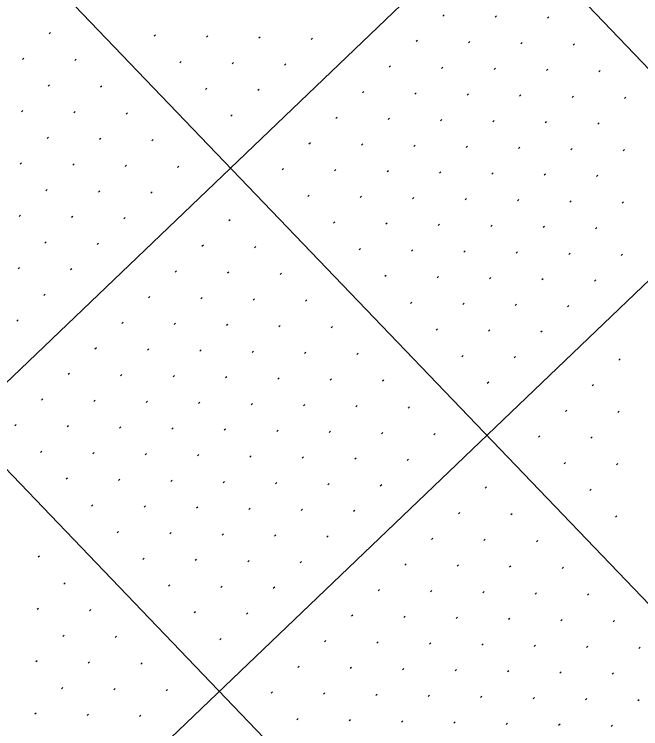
# Model space of a CAD drawing. Extents: x 2148987 to 2151117, y 142806 to 144993.
# Drawn here: x 2149584.5 to 2149669, y 143641 to 143737.5 of the extents above; entities that cross this region are included whole.
import ezdxf

# ---------------------------------------------------------------- set-up
doc = ezdxf.new("R2010")
doc.units = 0
doc.layers.add('PR_PIER_PH3', color=7, linetype='Continuous')
doc.layers.add('SHT_Profile_Grid_Minor', color=7, linetype='Continuous')

msp = doc.modelspace()

# ---------------------------------------------------------------- linework, layer by layer
at = {"layer": 'PR_PIER_PH3'}
for p, q in [((2150434.943, 144503.767), (2149297.808, 143414.019)), ((2150469.538, 144467.667), (2149332.403, 143377.92)), ((2149442.207, 143967.919), (2149788.159, 143606.924)), ((2149406.108, 143933.324), (2149752.059, 143572.329)), ((2149370.008, 143898.729), (2149715.96, 143537.734))]:
    msp.add_line(p, q, dxfattribs=at)
at = {"layer": 'SHT_Profile_Grid_Minor'}
for p, q in [((2149642.498, 143737.42), (2149642.318, 143737.247)), ((2149649.568, 143737.27), (2149649.387, 143737.097)), ((2149656.637, 143737.119), (2149656.457, 143736.946)), ((2149589.402, 143735.014), (2149589.221, 143734.841)), ((2149603.541, 143734.713), (2149603.36, 143734.54)), ((2149610.61, 143734.562), (2149610.43, 143734.389)), ((2149617.68, 143734.412), (2149617.499, 143734.239)), ((2149624.749, 143734.261), (2149624.569, 143734.088)), ((2149638.888, 143733.96), (2149638.708, 143733.788)), ((2149645.958, 143733.81), (2149645.777, 143733.637)), ((2149653.027, 143733.66), (2149652.847, 143733.487)), ((2149660.097, 143733.509), (2149659.916, 143733.336)), ((2149585.792, 143731.554), (2149585.611, 143731.381)), ((2149592.861, 143731.404), (2149592.681, 143731.231)), ((2149607, 143731.103), (2149606.82, 143730.93)), ((2149614.07, 143730.952), (2149613.889, 143730.779)), ((2149621.139, 143730.802), (2149620.959, 143730.629)), ((2149635.278, 143730.501), (2149635.098, 143730.328)), ((2149642.348, 143730.351), (2149642.167, 143730.178)), ((2149649.417, 143730.2), (2149649.237, 143730.027)), ((2149656.487, 143730.05), (2149656.306, 143729.877)), ((2149663.556, 143729.899), (2149663.376, 143729.726)), ((2149589.251, 143727.944), (2149589.071, 143727.771)), ((2149596.321, 143727.794), (2149596.14, 143727.621)), ((2149610.46, 143727.493), (2149610.279, 143727.32)), ((2149617.529, 143727.342), (2149617.349, 143727.169)), ((2149631.668, 143727.041), (2149631.488, 143726.869)), ((2149638.738, 143726.891), (2149638.557, 143726.718)), ((2149645.807, 143726.741), (2149645.627, 143726.568)), ((2149652.877, 143726.59), (2149652.696, 143726.417)), ((2149659.946, 143726.44), (2149659.766, 143726.267)), ((2149667.016, 143726.289), (2149666.835, 143726.116)), ((2149585.642, 143724.485), (2149585.461, 143724.312)), ((2149592.711, 143724.334), (2149592.53, 143724.161)), ((2149599.78, 143724.184), (2149599.6, 143724.011)), ((2149613.919, 143723.883), (2149613.739, 143723.71)), ((2149628.058, 143723.582), (2149627.878, 143723.409)), ((2149635.128, 143723.432), (2149634.947, 143723.259)), ((2149642.197, 143723.281), (2149642.017, 143723.108)), ((2149649.267, 143723.131), (2149649.086, 143722.958)), ((2149656.336, 143722.98), (2149656.156, 143722.807)), ((2149663.406, 143722.83), (2149663.225, 143722.657)), ((2149589.101, 143720.875), (2149588.921, 143720.702)), ((2149596.17, 143720.724), (2149595.99, 143720.551)), ((2149603.24, 143720.574), (2149603.059, 143720.401)), ((2149624.448, 143720.122), (2149624.268, 143719.949)), ((2149631.518, 143719.972), (2149631.337, 143719.799)), ((2149638.587, 143719.822), (2149638.407, 143719.649)), ((2149645.657, 143719.671), (2149645.476, 143719.498)), ((2149652.726, 143719.521), (2149652.546, 143719.348)), ((2149659.796, 143719.37), (2149659.615, 143719.197)), ((2149666.865, 143719.22), (2149666.685, 143719.047)), ((2149585.491, 143717.415), (2149585.311, 143717.242)), ((2149592.561, 143717.265), (2149592.38, 143717.092)), ((2149599.63, 143717.114), (2149599.45, 143716.941)), ((2149606.699, 143716.964), (2149606.519, 143716.791)), ((2149620.839, 143716.663), (2149620.658, 143716.49)), ((2149627.908, 143716.513), (2149627.727, 143716.34)), ((2149634.977, 143716.362), (2149634.797, 143716.189)), ((2149642.047, 143716.212), (2149641.866, 143716.039)), ((2149649.116, 143716.061), (2149648.936, 143715.888)), ((2149656.186, 143715.911), (2149656.005, 143715.738)), ((2149663.255, 143715.76), (2149663.075, 143715.587)), ((2149588.951, 143713.805), (2149588.77, 143713.632)), ((2149596.02, 143713.655), (2149595.84, 143713.482)), ((2149603.09, 143713.504), (2149602.909, 143713.331)), ((2149624.298, 143713.053), (2149624.118, 143712.88)), ((2149631.367, 143712.903), (2149631.187, 143712.73)), ((2149638.437, 143712.752), (2149638.256, 143712.579)), ((2149645.506, 143712.602), (2149645.326, 143712.429)), ((2149652.576, 143712.451), (2149652.395, 143712.278)), ((2149659.645, 143712.301), (2149659.465, 143712.128)), ((2149666.715, 143712.15), (2149666.534, 143711.977)), ((2149585.341, 143710.346), (2149585.16, 143710.173)), ((2149592.41, 143710.195), (2149592.23, 143710.022)), ((2149599.48, 143710.045), (2149599.299, 143709.872)), ((2149613.619, 143709.744), (2149613.438, 143709.571)), ((2149627.758, 143709.443), (2149627.577, 143709.27)), ((2149634.827, 143709.293), (2149634.646, 143709.12)), ((2149641.896, 143709.142), (2149641.716, 143708.969)), ((2149648.966, 143708.992), (2149648.785, 143708.819)), ((2149656.035, 143708.841), (2149655.855, 143708.668)), ((2149663.105, 143708.691), (2149662.924, 143708.518)), ((2149588.8, 143706.736), (2149588.62, 143706.563)), ((2149595.87, 143706.585), (2149595.689, 143706.412)), ((2149610.009, 143706.284), (2149609.828, 143706.111)), ((2149617.078, 143706.134), (2149616.898, 143705.961)), ((2149631.217, 143705.833), (2149631.037, 143705.66)), ((2149638.286, 143705.683), (2149638.106, 143705.51)), ((2149645.356, 143705.532), (2149645.175, 143705.359)), ((2149652.425, 143705.382), (2149652.245, 143705.209)), ((2149659.495, 143705.231), (2149659.314, 143705.058)), ((2149666.564, 143705.081), (2149666.384, 143704.908)), ((2149585.19, 143703.276), (2149585.01, 143703.103)), ((2149592.26, 143703.126), (2149592.079, 143702.953)), ((2149606.399, 143702.825), (2149606.218, 143702.652)), ((2149613.468, 143702.674), (2149613.288, 143702.501)), ((2149620.538, 143702.524), (2149620.357, 143702.351)), ((2149634.677, 143702.223), (2149634.496, 143702.05)), ((2149641.746, 143702.073), (2149641.565, 143701.9)), ((2149648.815, 143701.922), (2149648.635, 143701.749)), ((2149655.885, 143701.772), (2149655.704, 143701.599)), ((2149662.954, 143701.621), (2149662.774, 143701.448)), ((2149588.65, 143699.666), (2149588.469, 143699.493)), ((2149602.789, 143699.365), (2149602.608, 143699.192)), ((2149609.858, 143699.215), (2149609.678, 143699.042)), ((2149616.928, 143699.064), (2149616.747, 143698.891)), ((2149623.997, 143698.914), (2149623.817, 143698.741)), ((2149638.136, 143698.613), (2149637.956, 143698.44)), ((2149645.205, 143698.463), (2149645.025, 143698.29)), ((2149652.275, 143698.312), (2149652.094, 143698.139)), ((2149659.344, 143698.162), (2149659.164, 143697.989)), ((2149585.04, 143696.207), (2149584.859, 143696.034)), ((2149599.179, 143695.906), (2149598.998, 143695.733)), ((2149606.248, 143695.755), (2149606.068, 143695.582)), ((2149613.318, 143695.605), (2149613.137, 143695.432)), ((2149620.387, 143695.455), (2149620.207, 143695.282)), ((2149627.457, 143695.304), (2149627.276, 143695.131)), ((2149641.596, 143695.003), (2149641.415, 143694.83)), ((2149648.665, 143694.853), (2149648.485, 143694.68)), ((2149655.734, 143694.702), (2149655.554, 143694.529)), ((2149595.569, 143692.446), (2149595.388, 143692.273)), ((2149602.638, 143692.296), (2149602.458, 143692.123)), ((2149609.708, 143692.145), (2149609.527, 143691.972)), ((2149616.777, 143691.995), (2149616.597, 143691.822)), ((2149623.847, 143691.845), (2149623.666, 143691.672)), ((2149630.916, 143691.694), (2149630.736, 143691.521)), ((2149645.055, 143691.393), (2149644.875, 143691.22)), ((2149652.125, 143691.243), (2149651.944, 143691.07)), ((2149666.263, 143690.942), (2149666.083, 143690.769)), ((2149591.959, 143688.987), (2149591.778, 143688.814)), ((2149599.028, 143688.836), (2149598.848, 143688.663)), ((2149606.098, 143688.686), (2149605.917, 143688.513)), ((2149613.167, 143688.536), (2149612.987, 143688.363)), ((2149620.237, 143688.385), (2149620.056, 143688.212)), ((2149627.306, 143688.235), (2149627.126, 143688.062)), ((2149634.376, 143688.084), (2149634.195, 143687.911)), ((2149648.515, 143687.783), (2149648.334, 143687.61)), ((2149662.654, 143687.482), (2149662.473, 143687.309)), ((2149588.349, 143685.527), (2149588.168, 143685.354)), ((2149595.418, 143685.377), (2149595.238, 143685.204)), ((2149602.488, 143685.226), (2149602.307, 143685.053)), ((2149609.557, 143685.076), (2149609.377, 143684.903)), ((2149616.627, 143684.926), (2149616.446, 143684.753)), ((2149623.696, 143684.775), (2149623.516, 143684.602)), ((2149630.766, 143684.625), (2149630.585, 143684.452)), ((2149637.835, 143684.474), (2149637.655, 143684.301)), ((2149659.044, 143684.023), (2149658.863, 143683.85)), ((2149666.113, 143683.873), (2149665.933, 143683.7)), ((2149584.739, 143682.068), (2149584.558, 143681.895)), ((2149591.808, 143681.917), (2149591.628, 143681.744)), ((2149598.878, 143681.767), (2149598.697, 143681.594)), ((2149605.947, 143681.616), (2149605.767, 143681.444)), ((2149613.017, 143681.466), (2149612.836, 143681.293)), ((2149620.086, 143681.316), (2149619.906, 143681.143)), ((2149627.156, 143681.165), (2149626.975, 143680.992)), ((2149634.225, 143681.015), (2149634.045, 143680.842)), ((2149641.295, 143680.864), (2149641.114, 143680.691)), ((2149655.434, 143680.563), (2149655.253, 143680.39)), ((2149662.503, 143680.413), (2149662.323, 143680.24)), ((2149588.198, 143678.458), (2149588.018, 143678.285)), ((2149595.268, 143678.307), (2149595.087, 143678.134)), ((2149602.337, 143678.157), (2149602.157, 143677.984)), ((2149609.407, 143678.007), (2149609.226, 143677.834)), ((2149616.476, 143677.856), (2149616.296, 143677.683)), ((2149623.546, 143677.706), (2149623.365, 143677.533)), ((2149630.615, 143677.555), (2149630.435, 143677.382)), ((2149637.685, 143677.405), (2149637.504, 143677.232)), ((2149658.893, 143676.953), (2149658.713, 143676.781)), ((2149665.963, 143676.803), (2149665.782, 143676.63)), ((2149591.658, 143674.848), (2149591.477, 143674.675)), ((2149598.727, 143674.697), (2149598.547, 143674.525)), ((2149605.797, 143674.547), (2149605.616, 143674.374)), ((2149612.866, 143674.397), (2149612.686, 143674.224)), ((2149619.936, 143674.246), (2149619.755, 143674.073)), ((2149627.005, 143674.096), (2149626.825, 143673.923)), ((2149634.075, 143673.945), (2149633.894, 143673.772)), ((2149648.214, 143673.644), (2149648.033, 143673.471)), ((2149662.353, 143673.344), (2149662.172, 143673.171)), ((2149595.118, 143671.238), (2149594.937, 143671.065)), ((2149602.187, 143671.088), (2149602.006, 143670.915)), ((2149609.256, 143670.937), (2149609.076, 143670.764)), ((2149616.326, 143670.787), (2149616.145, 143670.614)), ((2149623.395, 143670.636), (2149623.215, 143670.463)), ((2149630.465, 143670.486), (2149630.284, 143670.313)), ((2149644.604, 143670.185), (2149644.423, 143670.012)), ((2149651.673, 143670.034), (2149651.493, 143669.861)), ((2149665.812, 143669.734), (2149665.632, 143669.561)), ((2149598.577, 143667.628), (2149598.397, 143667.455)), ((2149605.646, 143667.478), (2149605.466, 143667.305)), ((2149612.716, 143667.327), (2149612.535, 143667.154)), ((2149619.785, 143667.177), (2149619.605, 143667.004)), ((2149626.855, 143667.026), (2149626.674, 143666.853)), ((2149640.994, 143666.725), (2149640.813, 143666.552)), ((2149648.063, 143666.575), (2149647.883, 143666.402)), ((2149655.133, 143666.424), (2149654.952, 143666.251)), ((2149587.898, 143664.319), (2149587.717, 143664.146)), ((2149602.037, 143664.018), (2149601.856, 143663.845)), ((2149609.106, 143663.868), (2149608.925, 143663.695)), ((2149616.175, 143663.717), (2149615.995, 143663.544)), ((2149623.245, 143663.567), (2149623.064, 143663.394)), ((2149637.384, 143663.266), (2149637.203, 143663.093)), ((2149644.453, 143663.115), (2149644.273, 143662.942)), ((2149651.523, 143662.965), (2149651.342, 143662.792)), ((2149658.592, 143662.815), (2149658.412, 143662.642)), ((2149591.357, 143660.709), (2149591.177, 143660.536)), ((2149605.496, 143660.408), (2149605.316, 143660.235)), ((2149612.565, 143660.258), (2149612.385, 143660.085)), ((2149619.635, 143660.107), (2149619.454, 143659.934)), ((2149633.774, 143659.806), (2149633.593, 143659.633)), ((2149640.843, 143659.656), (2149640.663, 143659.483)), ((2149647.913, 143659.505), (2149647.732, 143659.332)), ((2149654.982, 143659.355), (2149654.802, 143659.182)), ((2149662.052, 143659.205), (2149661.871, 143659.032)), ((2149587.747, 143657.249), (2149587.567, 143657.076)), ((2149594.817, 143657.099), (2149594.636, 143656.926)), ((2149608.956, 143656.798), (2149608.775, 143656.625)), ((2149616.025, 143656.648), (2149615.844, 143656.475)), ((2149630.164, 143656.347), (2149629.983, 143656.174)), ((2149637.233, 143656.196), (2149637.053, 143656.023)), ((2149644.303, 143656.046), (2149644.122, 143655.873)), ((2149651.372, 143655.895), (2149651.192, 143655.723)), ((2149658.442, 143655.745), (2149658.261, 143655.572)), ((2149665.511, 143655.595), (2149665.331, 143655.422)), ((2149591.207, 143653.639), (2149591.026, 143653.467)), ((2149598.276, 143653.489), (2149598.096, 143653.316)), ((2149612.415, 143653.188), (2149612.235, 143653.015)), ((2149626.554, 143652.887), (2149626.374, 143652.714)), ((2149633.623, 143652.737), (2149633.443, 143652.564)), ((2149640.693, 143652.586), (2149640.512, 143652.413)), ((2149647.762, 143652.436), (2149647.582, 143652.263)), ((2149654.832, 143652.286), (2149654.651, 143652.113)), ((2149661.901, 143652.135), (2149661.721, 143651.962)), ((2149668.971, 143651.985), (2149668.79, 143651.812)), ((2149587.597, 143650.18), (2149587.416, 143650.007)), ((2149594.666, 143650.03), (2149594.486, 143649.857)), ((2149601.736, 143649.879), (2149601.555, 143649.706)), ((2149622.944, 143649.428), (2149622.764, 143649.255)), ((2149630.014, 143649.277), (2149629.833, 143649.104)), ((2149637.083, 143649.127), (2149636.902, 143648.954)), ((2149644.152, 143648.976), (2149643.972, 143648.804)), ((2149651.222, 143648.826), (2149651.041, 143648.653)), ((2149658.291, 143648.676), (2149658.111, 143648.503)), ((2149665.361, 143648.525), (2149665.18, 143648.352)), ((2149591.056, 143646.57), (2149590.876, 143646.397)), ((2149598.126, 143646.42), (2149597.945, 143646.247)), ((2149605.195, 143646.269), (2149605.015, 143646.096)), ((2149619.334, 143645.968), (2149619.154, 143645.795)), ((2149626.404, 143645.818), (2149626.223, 143645.645)), ((2149633.473, 143645.667), (2149633.293, 143645.494)), ((2149640.542, 143645.517), (2149640.362, 143645.344)), ((2149647.612, 143645.367), (2149647.431, 143645.194)), ((2149654.681, 143645.216), (2149654.501, 143645.043)), ((2149661.751, 143645.066), (2149661.57, 143644.893)), ((2149668.82, 143644.915), (2149668.64, 143644.742)), ((2149587.446, 143643.111), (2149587.266, 143642.938)), ((2149594.516, 143642.96), (2149594.335, 143642.787)), ((2149601.585, 143642.81), (2149601.405, 143642.637)), ((2149622.794, 143642.358), (2149622.613, 143642.185)), ((2149629.863, 143642.208), (2149629.683, 143642.035)), ((2149636.933, 143642.057), (2149636.752, 143641.884)), ((2149644.002, 143641.907), (2149643.822, 143641.734)), ((2149651.071, 143641.757), (2149650.891, 143641.584)), ((2149658.141, 143641.606), (2149657.96, 143641.433)), ((2149665.21, 143641.456), (2149665.03, 143641.283))]:
    msp.add_line(p, q, dxfattribs=at)

doc.saveas('drawing.dxf')
